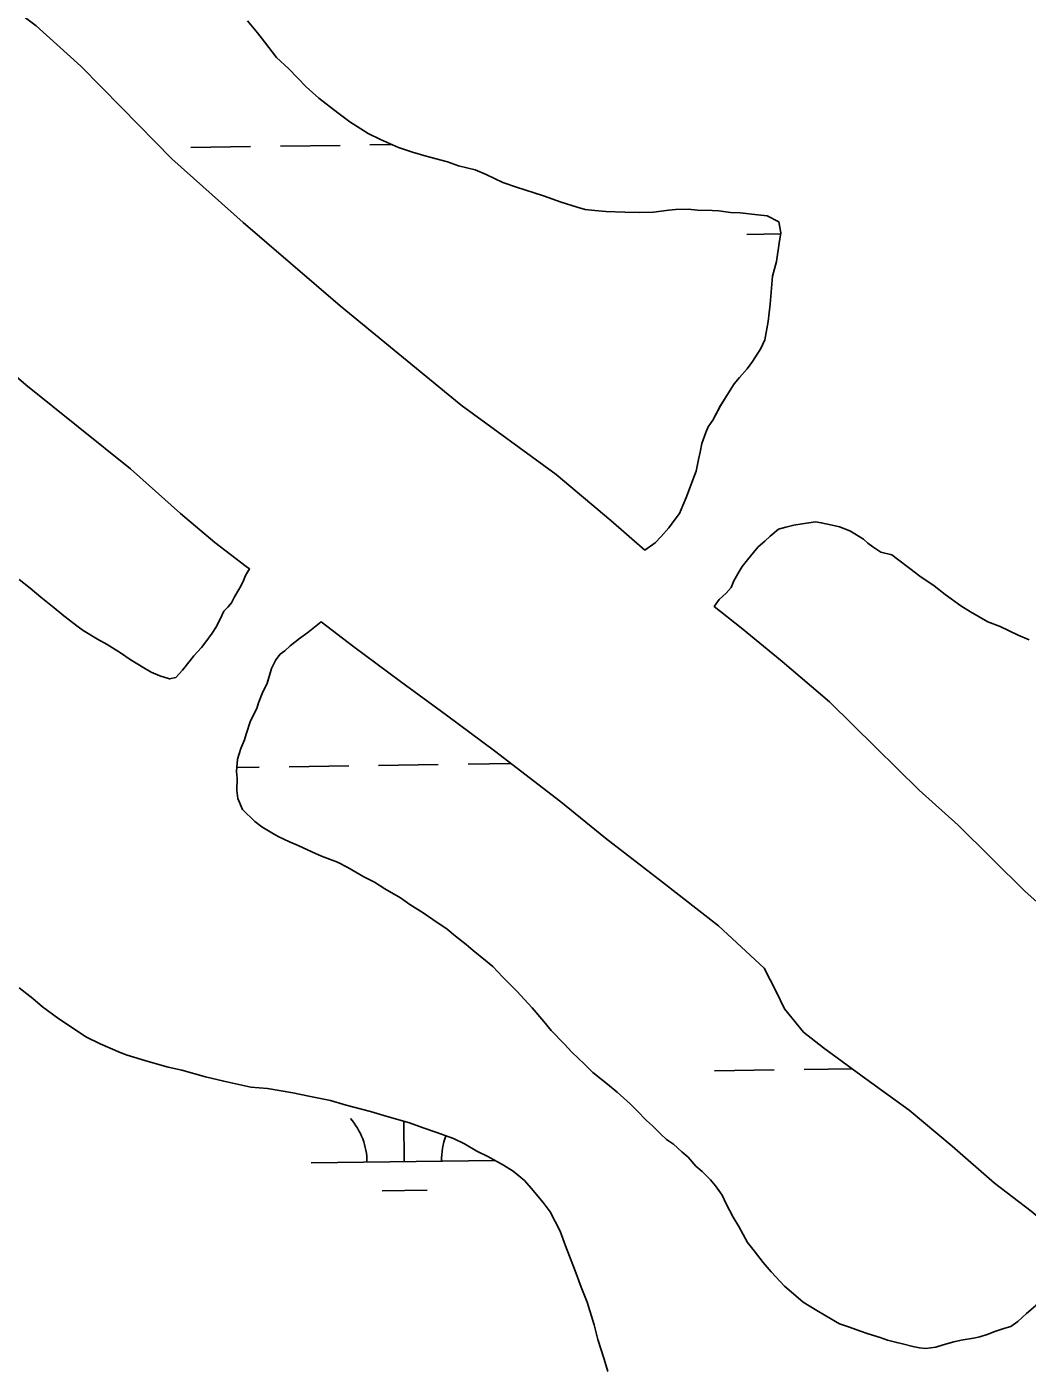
# Model space of a CAD drawing. Extents: x 3767014 to 3805179, y 361544 to 387384.
# Drawn here: x 3782195 to 3782732, y 373555 to 374273 of the extents above; entities that cross this region are included whole.
import ezdxf

# ---------------------------------------------------------------- set-up
doc = ezdxf.new("R2010")
doc.units = 0
doc.layers.add('V-TOPO-SHOR', color=7, linetype='Continuous')
doc.layers.add('V-WETL-SWMP', color=7, linetype='Continuous')

msp = doc.modelspace()

# ---------------------------------------------------------------- linework, layer by layer
at = {"layer": 'V-TOPO-SHOR'}
for points in [[(3782526.744, 373992.861), (3782508.511, 374008.694), (3782479.218, 374033.325), (3782428.286, 374070.611), (3782363.439, 374123.853), (3782311.419, 374168.489), (3782273.14, 374202.582), (3782246.15, 374230.019), (3782224.435, 374252.225), (3782200.477, 374273.852), (3782177.058, 374291.647), (3782152.62, 374306.921), (3782128.426, 374319.322), (3782110.201, 374328.706), (3782094.792, 374336.105), (3782081.806, 374338.667)], [(3782526.744, 373992.861), (3782532.362, 373996.657), (3782535.604, 374000.123), (3782539.665, 374004.747), (3782542.524, 374008.616), (3782545.383, 374012.484), (3782547.068, 374016.777), (3782549.161, 374021.455), (3782552.545, 374030.433), (3782554.243, 374035.119), (3782555.586, 374041.392), (3782556.477, 374045.31), (3782557.384, 374050.016), (3782559.508, 374055.875), (3782560.77, 374058.997), (3782563.223, 374062.48), (3782567.366, 374070.259), (3782570.659, 374075.692), (3782574.761, 374081.893), (3782577.61, 374085.367), (3782581.669, 374089.993), (3782584.528, 374093.862), (3782589.044, 374100.839), (3782591.135, 374105.517), (3782592.964, 374115.325), (3782593.996, 374124.758), (3782595.17, 374139.706), (3782597.343, 374147.534), (3782598.776, 374157.352), (3782599.706, 374162.847), (3782598.678, 374168.786), (3782592.454, 374172.099), (3782587.344, 374172.626), (3782577.909, 374173.656), (3782572.789, 374173.789), (3782566.508, 374174.737), (3782562.963, 374174.829), (3782555.082, 374175.032), (3782549.972, 374175.558), (3782543.265, 374175.335), (3782539.71, 374175.032), (3782531.407, 374174.063), (3782523.914, 374173.863), (3782516.035, 374174.065), (3782505.793, 374174.33), (3782499.895, 374174.874), (3782494.783, 374175.401), (3782490.48, 374176.693), (3782481.874, 374179.282), (3782472.503, 374182.675), (3782458.038, 374187.384), (3782450.616, 374189.94), (3782441.656, 374194.111), (3782435.809, 374196.628), (3782426.798, 374198.83), (3782420.94, 374200.952), (3782409.588, 374204.003), (3782402.154, 374206.166), (3782394.73, 374208.722), (3782384.984, 374212.914), (3782378.369, 374216.238), (3782368.671, 374222.4), (3782362.097, 374227.299), (3782352.048, 374235.047), (3782345.109, 374241.14), (3782335.897, 374250.837), (3782329.354, 374256.917), (3782322.87, 374265.361), (3782319.052, 374270.19), (3782313.699, 374276.635)], [(3782009.425, 374259.985), (3782010.435, 374249.774), (3782030.835, 374226.009), (3782094.589, 374167.381), (3782154.08, 374116.187), (3782194.888, 374081.391), (3782251.034, 374036.331), (3782277.797, 374012.403), (3782296.182, 373996.967), (3782313.043, 373984.118), (3782314.87, 373982.782)], [(3782727.01, 373947.202), (3782717.272, 373951.79), (3782710.636, 373954.325), (3782701.314, 373959.689), (3782696.273, 373962.972), (3782687.76, 373969.106), (3782681.964, 373973.591), (3782674.216, 373978.914), (3782668.804, 373982.995), (3782662.227, 373987.894), (3782659.137, 373990.337), (3782653.259, 373991.673), (3782648.995, 373994.542), (3782646.29, 373996.582), (3782643.978, 373998.611), (3782639.321, 374001.491), (3782636.605, 374003.137), (3782631.141, 374005.249), (3782627.221, 374006.14), (3782621.341, 374007.473), (3782618.202, 374007.946), (3782611.081, 374006.949), (3782606.727, 374006.273), (3782602.362, 374005.202), (3782598.393, 374004.12), (3782593.959, 374000.293), (3782591.131, 373997.608), (3782587.504, 373994.546), (3782585.061, 373991.456), (3782581.807, 373987.597), (3782578.958, 373984.124), (3782577.311, 373981.406), (3782574.421, 373976.358), (3782573.15, 373972.841), (3782570.311, 373969.761), (3782566.674, 373966.306), (3782564.032, 373962.618)], [(3782210.172, 373961.827), (3782215.321, 373957.676), (3782222.897, 373951.606), (3782225.629, 373949.68), (3782233.241, 373945.156), (3782238.425, 373942.24), (3782245.728, 373937.722), (3782250.895, 373934.189), (3782258.198, 373929.672), (3782262.159, 373927.406), (3782266.746, 373925.432), (3782271.961, 373923.753), (3782275.383, 373924.592), (3782278.885, 373928.523), (3782283.036, 373933.671), (3782284.953, 373936.094), (3782289.09, 373940.626), (3782291.333, 373943.661), (3782294.851, 373948.21), (3782296.784, 373951.251), (3782299.068, 373955.831), (3782301.032, 373960.109), (3782303.25, 373962.214), (3782305.169, 373964.639), (3782306.793, 373967.691), (3782309.701, 373972.563), (3782311.325, 373975.612), (3782312.656, 373979.288), (3782314.87, 373982.782)], [(3782191.396, 373977.152), (3782197.147, 373972.366), (3782202.9, 373967.58), (3782210.172, 373961.827)], [(3782970.542, 373616.368), (3782936.745, 373639.206), (3782904.852, 373661.674), (3782862.182, 373698.428), (3782810.81, 373743.365), (3782765.873, 373778.584), (3782730.698, 373809.734), (3782694.686, 373845.361), (3782673.838, 373864.045), (3782650.55, 373886.93), (3782625.712, 373911.444), (3782600.482, 373933.106), (3782578.343, 373951.186), (3782564.032, 373962.618)], [(3782353.272, 373954.36), (3782346.014, 373948.673), (3782341.603, 373945.384), (3782336.554, 373941.495), (3782333.702, 373938.785), (3782331.183, 373936.995), (3782328.94, 373933.96), (3782326.659, 373929.383), (3782324.289, 373921.404), (3782322.005, 373916.824), (3782319.691, 373911.008), (3782318.686, 373907.942), (3782315.421, 373901.225), (3782313.074, 373894.174), (3782312.069, 373891.108), (3782310.094, 373886.52), (3782308.399, 373880.689), (3782307.923, 373874.208), (3782308.136, 373870.493), (3782307.971, 373864.004), (3782308.476, 373859.663), (3782311.106, 373853.719), (3782317.746, 373847.364), (3782321.383, 373844.489), (3782326.863, 373841.255), (3782330.216, 373839.314), (3782336.323, 373836.375), (3782340.911, 373834.401), (3782348.247, 373831.12), (3782353.444, 373828.822), (3782362.015, 373825.51), (3782367.506, 373822.586), (3782376.04, 373817.728), (3782381.838, 373814.795), (3782387.312, 373811.254), (3782395.844, 373806.396), (3782400.702, 373802.872), (3782408.005, 373798.354), (3782413.17, 373794.821), (3782420.768, 373789.676), (3782425.309, 373785.851), (3782431.068, 373781.374), (3782434.697, 373778.187), (3782441.359, 373772.76), (3782445.295, 373769.567), (3782450.714, 373763.861), (3782458.249, 373756.247), (3782462.162, 373752.126), (3782466.369, 373747.381), (3782472.675, 373740.107), (3782476.572, 373735.37), (3782483.496, 373728.079), (3782487.711, 373723.643), (3782494.351, 373717.288), (3782498.875, 373712.842), (3782506.747, 373706.456), (3782511.898, 373702.305), (3782518.847, 373695.941), (3782522.466, 373692.448), (3782527.584, 373687.059), (3782530.912, 373684.19), (3782535.436, 373679.746), (3782538.452, 373676.885), (3782542.098, 373674.317), (3782546.628, 373670.182), (3782549.956, 373667.312), (3782554.163, 373662.567), (3782557.491, 373659.698), (3782562.015, 373655.254), (3782564.716, 373652.092), (3782568.296, 373647.052), (3782570.34, 373642.362), (3782574.174, 373635.153), (3782577.135, 373630.129), (3782581.866, 373621.658), (3782585.462, 373617.237), (3782590.246, 373610.929), (3782594.445, 373605.875), (3782601.67, 373598.268), (3782606.512, 373594.123), (3782611.652, 373589.663), (3782618.957, 373585.147), (3782623.829, 373582.239), (3782631.143, 373578.032), (3782636.046, 373576.359), (3782642.479, 373574.028), (3782646.464, 373572.689), (3782652.905, 373570.667), (3782656.89, 373569.33), (3782661.801, 373567.966), (3782664.876, 373567.268), (3782670.405, 373565.889), (3782674.098, 373565.177), (3782677.489, 373564.779), (3782682.767, 373565.572), (3782686.814, 373566.704), (3782692.423, 373568.415), (3782696.466, 373569.238), (3782702.985, 373570.307), (3782706.409, 373571.147), (3782710.773, 373572.58)], [(3782353.272, 373954.36), (3782370.828, 373940.925), (3782395.822, 373922.454), (3782420.504, 373904.309), (3782446.118, 373885.185), (3782481.709, 373857.846), (3782505.721, 373838.445), (3782536.31, 373814.736), (3782566.273, 373791.362), (3782590.84, 373768.762), (3782597.203, 373756.183), (3782601.738, 373746.834), (3782611.924, 373734.475), (3782622.529, 373725.924), (3782645.346, 373709.419), (3782668.47, 373692.589), (3782691.53, 373673.211), (3782714.263, 373653.525)], [(3782732.857, 373944.687), (3782727.01, 373947.202)], [(3782462.306, 373654.801), (3782456.254, 373659.905), (3782451.081, 373663.13), (3782442.541, 373667.677), (3782436.741, 373670.61), (3782430.037, 373674.493), (3782424.24, 373677.425), (3782414.739, 373680.762), (3782407.997, 373683.098), (3782400.645, 373685.763), (3782388.674, 373689.163), (3782379.778, 373691.866), (3782366.57, 373695.296), (3782358.284, 373697.674), (3782346.598, 373700.14), (3782337.984, 373701.907), (3782324.436, 373704.111), (3782315.493, 373704.959), (3782301.04, 373708.115), (3782291.21, 373710.531), (3782278.621, 373713.947), (3782271.244, 373715.682), (3782260.5, 373718.742), (3782249.148, 373722.125), (3782245.472, 373723.456), (3782234.769, 373728.06), (3782227.138, 373731.968), (3782218.321, 373737.76), (3782212.544, 373741.618), (3782203.744, 373748.03), (3782198.601, 373752.491), (3782191.331, 373758.244)], [(3782506.983, 373552.547), (3782504.986, 373559.09), (3782501.548, 373569.69), (3782499.583, 373577.473), (3782495.877, 373589.626), (3782492.686, 373597.746), (3782489.509, 373606.487), (3782484.289, 373619.916), (3782481.397, 373627.721), (3782476.097, 373638.061), (3782472.208, 373643.107), (3782465.91, 373650.691), (3782462.306, 373654.801)], [(3782714.263, 373653.525), (3782733.93, 373638.374), (3782755.749, 373620.303), (3782759.147, 373617.861), (3782759.162, 373617.85)], [(3782710.773, 373572.58), (3782713.894, 373573.737), (3782719.197, 373575.456), (3782722.936, 373576.596), (3782726.715, 373579.281), (3782731.46, 373583.488), (3782736.207, 373587.694), (3782740.035, 373592.235), (3782742.902, 373595.563), (3782746.128, 373600.734), (3782748.37, 373603.769), (3782751.262, 373608.025), (3782753.187, 373610.757), (3782756.366, 373614.077), (3782758.608, 373617.112)]]:
    msp.add_lwpolyline(points, dxfattribs=at)
at = {"layer": 'V-WETL-SWMP'}
for p, q in [((3782283.393, 374208.697), (3782315.39, 374209.141)), ((3782331.389, 374209.363), (3782363.386, 374209.808)), ((3782379.384, 374210.03), (3782391.304, 374210.196)), ((3782581.385, 374162.089), (3782599.621, 374162.342)), ((3782336.009, 373876.72), (3782368.006, 373877.165)), ((3782384.004, 373877.387), (3782416.001, 373877.831)), ((3782432, 373878.054), (3782454.986, 373878.373)), ((3782308.079, 373876.332), (3782320.011, 373876.498)), ((3782564.203, 373713.7), (3782596.2, 373714.145)), ((3782612.199, 373714.367), (3782638.01, 373714.725)), ((3782397.8, 373664.954), (3782397.499, 373686.656)), ((3782347.805, 373664.26), (3782446.387, 373665.629)), ((3782386.016, 373649.358), (3782410.014, 373649.691))]:
    msp.add_line(p, q, dxfattribs=at)
for points in [[(3782526.745, 373992.861), (3782508.511, 374008.694), (3782479.219, 374033.325), (3782428.286, 374070.61), (3782363.438, 374123.852), (3782311.42, 374168.488), (3782273.14, 374202.582), (3782246.149, 374230.018), (3782224.435, 374252.225), (3782200.478, 374273.853)], [(3782313.699, 374276.635), (3782319.052, 374270.19), (3782322.87, 374265.362), (3782329.354, 374256.917), (3782335.898, 374250.836), (3782345.109, 374241.139), (3782352.047, 374235.047), (3782362.097, 374227.299), (3782368.672, 374222.4), (3782378.368, 374216.238), (3782384.983, 374212.914), (3782394.73, 374208.722), (3782402.154, 374206.165), (3782409.588, 374204.003), (3782420.94, 374200.952), (3782426.798, 374198.83), (3782435.808, 374196.628), (3782441.656, 374194.112), (3782450.615, 374189.94), (3782458.038, 374187.384), (3782472.502, 374182.675), (3782481.875, 374179.281), (3782490.48, 374176.694), (3782494.783, 374175.401), (3782499.894, 374174.875), (3782505.793, 374174.329), (3782516.035, 374174.066), (3782523.913, 374173.863), (3782531.408, 374174.064), (3782539.71, 374175.033), (3782543.266, 374175.336), (3782549.972, 374175.558), (3782555.083, 374175.032), (3782562.962, 374174.829), (3782566.507, 374174.738), (3782572.789, 374173.788), (3782577.91, 374173.656), (3782587.344, 374172.625), (3782592.455, 374172.099), (3782598.677, 374168.786), (3782599.706, 374162.847), (3782598.777, 374157.352), (3782597.342, 374147.534), (3782595.169, 374139.707), (3782593.996, 374124.758), (3782592.965, 374115.324), (3782591.136, 374105.517), (3782589.045, 374100.84), (3782584.529, 374093.861), (3782581.67, 374089.993), (3782577.61, 374085.367), (3782574.761, 374081.893), (3782570.66, 374075.692), (3782567.366, 374070.258), (3782563.224, 374062.481), (3782560.77, 374058.996), (3782559.507, 374055.875), (3782557.385, 374050.017), (3782556.476, 374045.31), (3782555.586, 374041.392), (3782554.242, 374035.119), (3782552.545, 374030.433), (3782549.161, 374021.454), (3782547.069, 374016.777), (3782545.382, 374012.485), (3782542.523, 374008.616), (3782539.665, 374004.748), (3782535.604, 374000.122), (3782532.361, 373996.658), (3782526.745, 373992.861)], [(3780025.717, 371834.653), (3780056.527, 371895), (3780166.581, 372039.392), (3780290.996, 372202.544), (3780433.66, 372382.481), (3780595.159, 372572.811), (3780741.306, 372749.657), (3780921.136, 372967.272), (3781065.005, 373135.738), (3781228.964, 373326.942), (3781400.292, 373534.835), (3781578.045, 373751.941), (3781745.672, 373954.491), (3781888.974, 374122.784), (3782009.425, 374259.986), (3782010.435, 374249.773), (3782030.835, 374226.008), (3782094.59, 374167.381), (3782154.079, 374116.187), (3782194.889, 374081.391), (3782251.034, 374036.331), (3782277.797, 374012.402), (3782296.183, 373996.966), (3782313.044, 373984.117)], [(3782765.872, 373778.585), (3782730.699, 373809.734), (3782694.686, 373845.362), (3782673.837, 373864.045), (3782650.549, 373886.929), (3782625.711, 373911.445), (3782600.482, 373933.106), (3782578.343, 373951.185), (3782564.031, 373962.618), (3782566.674, 373966.307), (3782570.311, 373969.762), (3782573.15, 373972.842), (3782574.422, 373976.357), (3782577.312, 373981.407), (3782578.958, 373984.124), (3782581.807, 373987.598), (3782585.06, 373991.456), (3782587.504, 373994.547), (3782591.131, 373997.607), (3782593.959, 374000.293), (3782598.394, 374004.121), (3782602.363, 374005.201), (3782606.727, 374006.272), (3782611.08, 374006.948), (3782618.201, 374007.947), (3782621.342, 374007.472), (3782627.221, 374006.139), (3782631.14, 374005.249), (3782636.604, 374003.138), (3782639.321, 374001.491), (3782643.977, 373998.612), (3782646.29, 373996.582)], [(3782646.29, 373996.582), (3782648.996, 373994.541), (3782653.259, 373991.672), (3782659.137, 373990.338), (3782662.228, 373987.894), (3782668.803, 373982.995), (3782674.216, 373978.913), (3782681.963, 373973.59), (3782687.76, 373969.105), (3782696.274, 373962.973), (3782701.314, 373959.69), (3782710.637, 373954.325), (3782717.272, 373951.79), (3782727.009, 373947.203), (3782732.857, 373944.687)], [(3782313.044, 373984.117), (3782314.87, 373982.783), (3782312.656, 373979.288), (3782311.325, 373975.612), (3782309.701, 373972.562), (3782306.792, 373967.69), (3782305.168, 373964.64), (3782303.25, 373962.215), (3782301.032, 373960.108), (3782299.067, 373955.83), (3782296.784, 373951.251), (3782294.851, 373948.209), (3782291.333, 373943.661), (3782289.09, 373940.627), (3782284.954, 373936.095), (3782283.037, 373933.671), (3782278.885, 373928.522), (3782275.382, 373924.592), (3782271.96, 373923.753), (3782266.746, 373925.433), (3782262.159, 373927.406), (3782258.198, 373929.672), (3782250.894, 373934.189), (3782245.728, 373937.723), (3782238.424, 373942.24), (3782233.242, 373945.156), (3782225.629, 373949.681), (3782222.896, 373951.606), (3782215.322, 373957.676), (3782210.173, 373961.828), (3782202.9, 373967.58), (3782197.148, 373972.366), (3782191.397, 373977.152)], [(3782308.137, 373870.493), (3782307.923, 373874.208), (3782308.399, 373880.689), (3782310.095, 373886.52), (3782312.068, 373891.108), (3782313.075, 373894.174), (3782315.421, 373901.225), (3782318.686, 373907.943), (3782319.692, 373911.009), (3782322.006, 373916.824), (3782324.288, 373921.403), (3782326.658, 373929.382), (3782328.94, 373933.961), (3782331.182, 373936.995), (3782333.702, 373938.785), (3782336.555, 373941.495), (3782341.602, 373945.384), (3782346.015, 373948.672), (3782353.273, 373954.36), (3782370.828, 373940.925), (3782395.822, 373922.454), (3782420.505, 373904.309), (3782446.118, 373885.185), (3782481.708, 373857.846), (3782505.722, 373838.445), (3782536.311, 373814.736), (3782566.272, 373791.361), (3782590.841, 373768.763), (3782597.203, 373756.183), (3782601.737, 373746.834), (3782611.925, 373734.474), (3782622.529, 373725.924), (3782645.345, 373709.419), (3782668.47, 373692.588), (3782691.53, 373673.211), (3782714.264, 373653.525)], [(3782736.207, 373587.695), (3782731.461, 373583.488), (3782726.715, 373579.282), (3782722.936, 373576.596), (3782719.196, 373575.456), (3782713.895, 373573.737), (3782710.774, 373572.581), (3782706.408, 373571.147), (3782702.985, 373570.307), (3782696.465, 373569.238), (3782692.424, 373568.415), (3782686.814, 373566.704), (3782682.766, 373565.571), (3782677.489, 373564.78), (3782674.098, 373565.176), (3782670.406, 373565.889), (3782664.876, 373567.268), (3782661.802, 373567.966), (3782656.89, 373569.329), (3782652.905, 373570.668), (3782646.464, 373572.689), (3782642.479, 373574.029), (3782636.046, 373576.359), (3782631.142, 373578.031), (3782623.829, 373582.238), (3782618.957, 373585.147), (3782611.652, 373589.663), (3782606.511, 373594.124), (3782601.67, 373598.268), (3782594.445, 373605.875), (3782590.247, 373610.93), (3782585.462, 373617.237), (3782581.865, 373621.658), (3782577.136, 373630.128), (3782574.173, 373635.152), (3782570.339, 373642.362), (3782568.296, 373647.052), (3782564.715, 373652.092), (3782562.014, 373655.253), (3782557.49, 373659.698), (3782554.163, 373662.567), (3782549.956, 373667.313), (3782546.629, 373670.181), (3782542.097, 373674.317), (3782538.453, 373676.885), (3782535.435, 373679.745), (3782530.911, 373684.19), (3782527.584, 373687.059), (3782522.466, 373692.447), (3782518.846, 373695.941), (3782511.898, 373702.304), (3782506.748, 373706.456), (3782498.874, 373712.842), (3782494.35, 373717.287), (3782487.711, 373723.642), (3782483.497, 373728.079), (3782476.573, 373735.369), (3782472.675, 373740.107), (3782466.369, 373747.381), (3782462.163, 373752.127), (3782458.249, 373756.247), (3782450.715, 373763.862), (3782445.296, 373769.567), (3782441.359, 373772.76), (3782434.696, 373778.188), (3782431.068, 373781.373), (3782425.308, 373785.85), (3782420.769, 373789.677), (3782413.171, 373794.82), (3782408.006, 373798.354), (3782400.701, 373802.871), (3782395.845, 373806.397), (3782387.313, 373811.254), (3782381.838, 373814.796), (3782376.039, 373817.728), (3782367.506, 373822.586), (3782362.016, 373825.51), (3782353.444, 373828.822), (3782348.247, 373831.12), (3782340.91, 373834.401), (3782336.323, 373836.374), (3782330.215, 373839.314), (3782326.864, 373841.256), (3782321.382, 373844.489), (3782317.745, 373847.365), (3782311.106, 373853.72), (3782308.477, 373859.662), (3782307.97, 373864.004), (3782308.137, 373870.493)], [(3782191.33, 373758.243), (3782198.602, 373752.491), (3782203.744, 373748.03)], [(3782203.744, 373748.03), (3782212.545, 373741.619), (3782218.321, 373737.76), (3782227.139, 373731.968), (3782234.768, 373728.061), (3782245.471, 373723.457), (3782249.147, 373722.126), (3782260.5, 373718.742), (3782271.244, 373715.683), (3782278.62, 373713.947), (3782291.209, 373710.531), (3782301.041, 373708.114), (3782315.492, 373704.959), (3782324.437, 373704.11), (3782337.985, 373701.907), (3782346.597, 373700.139), (3782358.283, 373697.674), (3782366.57, 373695.296), (3782379.777, 373691.865), (3782388.674, 373689.162), (3782400.645, 373685.762), (3782407.997, 373683.099), (3782414.739, 373680.762), (3782424.239, 373677.425), (3782430.038, 373674.493), (3782436.74, 373670.61), (3782442.54, 373667.678), (3782451.08, 373663.13), (3782456.253, 373659.905), (3782462.306, 373654.802), (3782465.91, 373650.69), (3782472.208, 373643.107), (3782476.098, 373638.06), (3782481.398, 373627.72), (3782484.289, 373619.916), (3782489.509, 373606.486), (3782492.685, 373597.747), (3782495.877, 373589.626), (3782499.584, 373577.472), (3782501.548, 373569.691), (3782504.986, 373559.09), (3782506.982, 373552.546)], [(3782714.264, 373653.525), (3782733.93, 373638.374)]]:
    msp.add_lwpolyline(points, dxfattribs=at)
for centre, start, end in [((3782342.556, 373664.662), 0.024037, 41.567696), ((3782453.031, 373666.196), 158.935086, 181.567693)]:
    msp.add_arc(centre, 35.246, start, end, dxfattribs=at)

doc.saveas('drawing.dxf')
